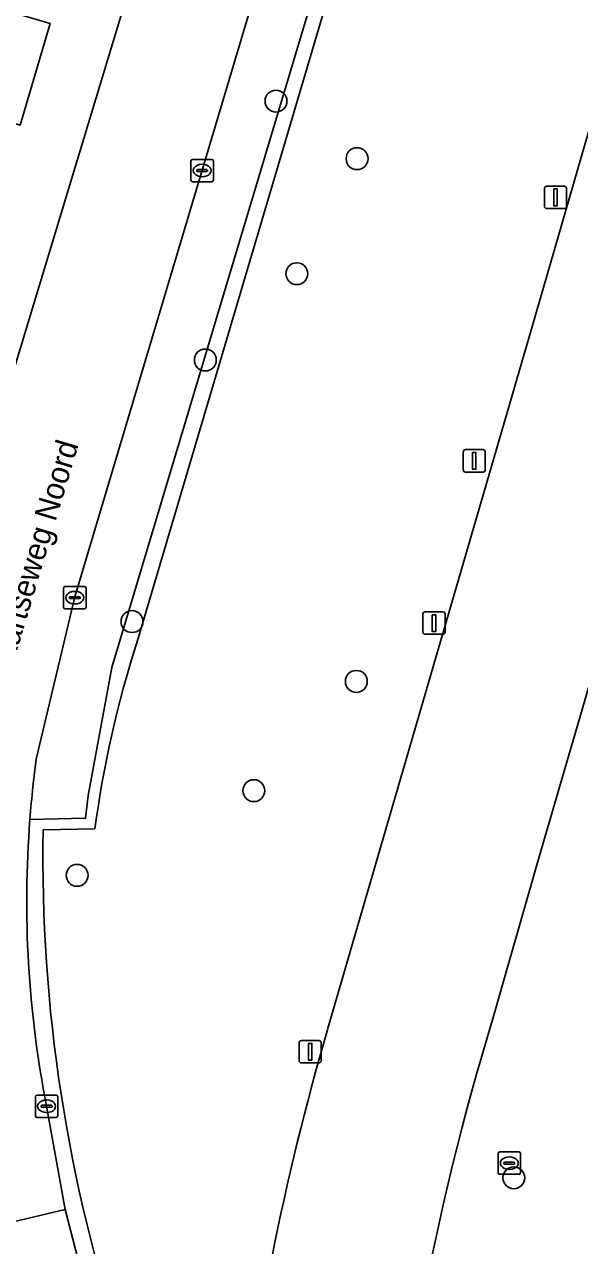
# Model space of a CAD drawing. Extents: x 161084 to 161928, y 385354 to 386522.
# Drawn here: x 161793.8 to 161818.6, y 385434.6 to 385489.1 of the extents above; entities that cross this region are included whole.
import ezdxf

# ---------------------------------------------------------------- set-up
doc = ezdxf.new("R2010")
doc.units = 0
for name, color, linetype in [('IMGEO_Berm_groen', 7, 'Continuous'), ('IMGEO_Boom', 7, 'Continuous'), ('IMGEO_Groenvoorziening', 7, 'Continuous'), ('IMGEO_Haag', 7, 'Continuous'), ('IMGEO_Kolk', 7, 'Continuous'), ('IMGEO_Lichtmast', 7, 'Continuous'), ('IMGEO_Openbare_ruimte_label', 7, 'Continuous'), ('IMGEO_Pand', 7, 'Continuous'), ('IMGEO_Parkeervlak_halfverhard', 7, 'Continuous'), ('IMGEO_Rijbaan_lokaal_gesloten', 7, 'Continuous'), ('IMGEO_Rijbaan_lokaal_open', 7, 'Continuous'), ('IMGEO_Rijbaan_regionaal_gesloten', 7, 'Continuous'), ('IMGEO_Rioolput', 7, 'Continuous'), ('IMGEO_Verkeersbordpaal', 7, 'Continuous'), ('IMGEO_Voetpad_open', 7, 'Continuous')]:
    doc.layers.add(name, color=color, linetype=linetype)

msp = doc.modelspace()

# ---------------------------------------------------------------- linework, layer by layer
at = {"layer": 'IMGEO_Berm_groen'}
for points in [[(161852.448, 385624.348), (161852.899, 385629.296), (161851.849, 385628.792), (161848.199, 385627.039), (161813.227, 385511.04), (161812.346, 385507.5), (161811.521, 385504.432), (161798.811, 385461.495)], [(161847.045, 385555.554), (161845.97, 385551.853), (161843.024, 385541.831), (161840.634, 385533.683), (161816.691, 385451.577), (161814.707, 385444.64)], [(161807.334, 385444.205), (161816.46, 385475.565), (161825.937, 385508.321), (161833.827, 385535.456)], [(161796.942, 385453.174), (161794.632, 385453.132)]]:
    msp.add_lwpolyline(points, dxfattribs=at)
for centre, radius, start, end in [((161845.237, 385446.697), 48.727, 162.3203, 172.3612), ((161863.909, 385451.9), 69.288, 178.98148, 198.54784), ((161929.841, 385409.507), 120.375, 163.03043, 175.84008), ((161921.548, 385410.938), 118.96, 163.76093, 173.81644)]:
    msp.add_arc(centre, radius, start, end, dxfattribs=at)
at = {"layer": 'IMGEO_Boom'}
for centre in [(161805.03, 385485.703), (161808.654, 385483.131), (161805.965, 385477.988), (161801.874, 385474.13), (161798.601, 385462.441), (161808.623, 385459.769), (161804.042, 385454.886), (161796.146, 385451.103), (161815.658, 385437.582)]:
    msp.add_circle(centre, 0.489, dxfattribs=at)
at = {"layer": 'IMGEO_Groenvoorziening'}
for points in [[(161811.521, 385504.432), (161812.346, 385507.5), (161810.035, 385508.189), (161811.076, 385511.69), (161852.218, 385647.959), (161852.678, 385647.929), (161853, 385652.919), (161852.521, 385652.947), (161852.532, 385652.512), (161852.5, 385651.785), (161852.402, 385651.064), (161852.24, 385650.354), (161851.598, 385647.999), (161851.567, 385647.886), (161810.502, 385511.864), (161809.488, 385508.506), (161809.278, 385507.807), (161811.662, 385507.009), (161811.373, 385506.043), (161797.7, 385460.383), (161796.639, 385454.675), (161796.524, 385453.656), (161794.038, 385453.594)], [(161798.811, 385461.495), (161811.521, 385504.432)], [(161794.632, 385453.132), (161796.942, 385453.174)], [(161794.783, 385440.788), (161795.608, 385436.175), (161796.543, 385432.591)]]:
    msp.add_lwpolyline(points, dxfattribs=at)
for centre, radius, start, end in [((161845.237, 385446.697), 48.727, 162.3203, 172.3612), ((161841.503, 385449.931), 47.606, 175.5867, 191.0723), ((161863.909, 385451.9), 69.288, 178.98148, 198.54784)]:
    msp.add_arc(centre, radius, start, end, dxfattribs=at)
at = {"layer": 'IMGEO_Haag'}
for points in [[(161811.521, 385504.432), (161812.346, 385507.5), (161810.035, 385508.189), (161811.076, 385511.69), (161852.218, 385647.959), (161852.678, 385647.929), (161853, 385652.919), (161852.521, 385652.947), (161852.532, 385652.512), (161852.5, 385651.785), (161852.402, 385651.064), (161852.24, 385650.354), (161851.598, 385647.999), (161851.567, 385647.886), (161810.502, 385511.864), (161809.488, 385508.506), (161809.278, 385507.807), (161811.662, 385507.009), (161811.373, 385506.043), (161797.7, 385460.383), (161796.639, 385454.675), (161796.524, 385453.656), (161794.038, 385453.594)], [(161798.811, 385461.495), (161811.521, 385504.432)], [(161794.632, 385453.132), (161796.942, 385453.174)], [(161794.783, 385440.788), (161795.608, 385436.175), (161796.543, 385432.591)]]:
    msp.add_lwpolyline(points, dxfattribs=at)
for centre, radius, start, end in [((161845.237, 385446.697), 48.727, 162.3203, 172.3612), ((161841.503, 385449.931), 47.606, 175.5867, 191.0723), ((161863.909, 385451.9), 69.288, 178.98148, 198.54784)]:
    msp.add_arc(centre, radius, start, end, dxfattribs=at)
at = {"layer": 'IMGEO_Kolk'}
for p, q in [((161801.233, 385482.173), (161801.233, 385483.025)), ((161801.308, 385483.099), (161802.16, 385483.099)), ((161801.492, 385482.593), (161801.492, 385482.605)), ((161801.535, 385482.642), (161801.933, 385482.642)), ((161801.721, 385482.879), (161801.746, 385482.879)), ((161801.976, 385482.605), (161801.976, 385482.593)), ((161802.234, 385483.025), (161802.234, 385482.173)), ((161802.16, 385482.099), (161801.308, 385482.099)), ((161801.93, 385482.556), (161801.532, 385482.556)), ((161801.744, 385482.319), (161801.719, 385482.319)), ((161795.618, 385464.011), (161796.47, 385464.011)), ((161795.543, 385463.085), (161795.543, 385463.937)), ((161795.802, 385463.505), (161795.802, 385463.517)), ((161796.24, 385463.468), (161795.842, 385463.468)), ((161795.845, 385463.554), (161796.243, 385463.554)), ((161796.031, 385463.791), (161796.056, 385463.791)), ((161796.286, 385463.517), (161796.286, 385463.505)), ((161796.544, 385463.937), (161796.544, 385463.085)), ((161796.47, 385463.011), (161795.618, 385463.011)), ((161796.054, 385463.231), (161796.029, 385463.231)), ((161794.284, 385440.356), (161794.284, 385441.208)), ((161794.359, 385441.282), (161795.211, 385441.282)), ((161795.285, 385441.208), (161795.285, 385440.356)), ((161794.543, 385440.776), (161794.543, 385440.788)), ((161794.981, 385440.739), (161794.583, 385440.739)), ((161794.586, 385440.825), (161794.984, 385440.825)), ((161794.772, 385441.062), (161794.797, 385441.062)), ((161795.027, 385440.788), (161795.027, 385440.776)), ((161795.211, 385440.282), (161794.359, 385440.282)), ((161794.795, 385440.502), (161794.77, 385440.502))]:
    msp.add_line(p, q, dxfattribs=at)
for points in [[(161801.233, 385482.173), (161801.233, 385483.025)], [(161801.308, 385483.099), (161802.16, 385483.099)], [(161802.234, 385483.025), (161802.234, 385482.173)], [(161802.16, 385482.099), (161801.308, 385482.099)], [(161795.618, 385464.011), (161796.47, 385464.011)], [(161795.543, 385463.085), (161795.543, 385463.937)], [(161796.544, 385463.937), (161796.544, 385463.085)], [(161796.47, 385463.011), (161795.618, 385463.011)], [(161794.284, 385440.356), (161794.284, 385441.208)], [(161794.359, 385441.282), (161795.211, 385441.282)], [(161795.285, 385441.208), (161795.285, 385440.356)], [(161795.211, 385440.282), (161794.359, 385440.282)]]:
    msp.add_lwpolyline(points, dxfattribs=at)
for centre, radius, start, end in [((161801.31, 385483.023), 0.0765, 91.552, 178.448), ((161801.31, 385483.023), 0.0765, 91.552, 178.448), ((161801.532, 385482.602), 0.0403, 85.8775, 175.7526), ((161801.529, 385482.592), 0.0366, 178.938, 274.7102), ((161801.933, 385482.599), 0.043, 264.8664, 352.4533), ((161801.937, 385482.604), 0.0386, 1.7309, 96.639), ((161802.158, 385483.023), 0.0765, 1.552, 88.448), ((161802.158, 385483.023), 0.0765, 1.552, 88.448), ((161801.31, 385482.175), 0.0765, 181.552, 268.448), ((161801.31, 385482.175), 0.0765, 181.552, 268.448), ((161802.158, 385482.175), 0.0765, 271.552, 358.448), ((161802.158, 385482.175), 0.0765, 271.552, 358.448), ((161795.62, 385463.935), 0.0765, 91.552, 178.448), ((161795.62, 385463.935), 0.0765, 91.552, 178.448), ((161796.468, 385463.935), 0.0765, 1.552, 88.448), ((161796.468, 385463.935), 0.0765, 1.552, 88.448), ((161795.842, 385463.514), 0.0403, 85.8775, 175.7526), ((161795.839, 385463.504), 0.0366, 178.938, 274.7102), ((161796.243, 385463.511), 0.043, 264.8664, 352.4533), ((161796.247, 385463.516), 0.0386, 1.7309, 96.639), ((161795.62, 385463.087), 0.0765, 181.552, 268.448), ((161795.62, 385463.087), 0.0765, 181.552, 268.448), ((161796.468, 385463.087), 0.0765, 271.552, 358.448), ((161796.468, 385463.087), 0.0765, 271.552, 358.448), ((161794.361, 385441.206), 0.0765, 91.552, 178.448), ((161794.361, 385441.206), 0.0765, 91.552, 178.448), ((161795.209, 385441.206), 0.0765, 1.552, 88.448), ((161795.209, 385441.206), 0.0765, 1.552, 88.448), ((161794.583, 385440.785), 0.0403, 85.8775, 175.7526), ((161794.58, 385440.775), 0.0366, 178.938, 274.7102), ((161794.984, 385440.782), 0.043, 264.8664, 352.4533), ((161794.988, 385440.787), 0.0386, 1.7309, 96.639), ((161794.361, 385440.358), 0.0765, 181.552, 268.448), ((161794.361, 385440.358), 0.0765, 181.552, 268.448), ((161795.209, 385440.358), 0.0765, 271.552, 358.448), ((161795.209, 385440.358), 0.0765, 271.552, 358.448)]:
    msp.add_arc(centre, radius, start, end, dxfattribs=at)
for centre, major_axis, ratio, start_param, end_param in [((161801.72, 385482.599), (-0.387, 0.002), 0.722429, 4.712389, 7.853982), ((161801.745, 385482.599), (-0.39, 0.002), 0.717154, 1.570796, 4.712389), ((161796.03, 385463.511), (-0.387, 0.002), 0.722429, 4.712389, 7.853982), ((161796.055, 385463.511), (-0.39, 0.002), 0.717154, 1.570796, 4.712389), ((161794.771, 385440.782), (-0.387, 0.002), 0.722429, 4.712389, 7.853982), ((161794.796, 385440.782), (-0.39, 0.002), 0.717154, 1.570796, 4.712389)]:
    msp.add_ellipse(centre, major_axis=major_axis, ratio=ratio, start_param=start_param, end_param=end_param, dxfattribs=at)
at = {"layer": 'IMGEO_Lichtmast'}
for p, q in [((161817.024, 385481), (161817.024, 385481.8)), ((161817.024, 385481.8), (161817.024, 385481)), ((161817.124, 385481.9), (161817.914, 385481.9)), ((161817.914, 385481.9), (161817.124, 385481.9)), ((161818.014, 385481.8), (161818.014, 385481)), ((161818.014, 385481), (161818.014, 385481.8)), ((161817.914, 385480.9), (161817.124, 385480.9)), ((161817.124, 385480.9), (161817.914, 385480.9)), ((161811.596, 385461.973), (161811.596, 385462.773)), ((161811.596, 385462.773), (161811.596, 385461.973)), ((161811.696, 385462.873), (161812.486, 385462.873)), ((161812.486, 385462.873), (161811.696, 385462.873)), ((161812.586, 385462.773), (161812.586, 385461.973)), ((161812.586, 385461.973), (161812.586, 385462.773)), ((161812.486, 385461.873), (161811.696, 385461.873)), ((161811.696, 385461.873), (161812.486, 385461.873)), ((161806.066, 385442.819), (161806.066, 385443.619)), ((161806.066, 385443.619), (161806.066, 385442.819)), ((161806.166, 385443.719), (161806.956, 385443.719)), ((161806.956, 385443.719), (161806.166, 385443.719)), ((161807.056, 385443.619), (161807.056, 385442.819)), ((161807.056, 385442.819), (161807.056, 385443.619)), ((161806.956, 385442.719), (161806.166, 385442.719)), ((161806.166, 385442.719), (161806.956, 385442.719))]:
    msp.add_line(p, q, dxfattribs=at)
for points in [[(161817.444, 385481.775), (161817.594, 385481.775), (161817.594, 385481.025), (161817.444, 385481.025), (161817.444, 385481.775)], [(161812.016, 385462.748), (161812.166, 385462.748), (161812.166, 385461.998), (161812.016, 385461.998), (161812.016, 385462.748)], [(161806.486, 385443.594), (161806.636, 385443.594), (161806.636, 385442.844), (161806.486, 385442.844), (161806.486, 385443.594)]]:
    msp.add_lwpolyline(points, dxfattribs=at)
for centre, start, end in [((161817.124, 385481.8), 90, 180), ((161817.124, 385481.8), 90, 180), ((161817.914, 385481.8), 0, 90), ((161817.914, 385481.8), 360, 90), ((161817.124, 385481), 180, 270), ((161817.124, 385481), 180, 270), ((161817.914, 385481), 270, 0), ((161817.914, 385481), 270, 0), ((161811.696, 385462.773), 90, 180), ((161811.696, 385462.773), 90, 180), ((161812.486, 385462.773), 0, 90), ((161812.486, 385462.773), 360, 90), ((161811.696, 385461.973), 180, 270), ((161811.696, 385461.973), 180, 270), ((161812.486, 385461.973), 270, 0), ((161812.486, 385461.973), 270, 0), ((161806.166, 385443.619), 90, 180), ((161806.166, 385443.619), 90, 180), ((161806.956, 385443.619), 0, 90), ((161806.956, 385443.619), 360, 90), ((161806.166, 385442.819), 180, 270), ((161806.166, 385442.819), 180, 270), ((161806.956, 385442.819), 270, 0), ((161806.956, 385442.819), 270, 0)]:
    msp.add_arc(centre, 0.1, start, end, dxfattribs=at)
at = {"layer": 'IMGEO_Pand'}
msp.add_lwpolyline([(161779.624, 385493.697), (161778.325, 385489.095), (161780.385, 385488.524), (161793.597, 385484.629), (161794.936, 385489.175), (161784.627, 385492.215)], close=True, dxfattribs=at)
at = {"layer": 'IMGEO_Parkeervlak_halfverhard'}
for points in [[(161811.373, 385506.043), (161811.662, 385507.009), (161809.278, 385507.807), (161808.984, 385506.835), (161806.92, 385500), (161796.052, 385463.546), (161794.324, 385456.287), (161794.175, 385455.066)], [(161794.038, 385453.594), (161796.524, 385453.656), (161796.639, 385454.675), (161797.7, 385460.383), (161811.373, 385506.043)]]:
    msp.add_lwpolyline(points, dxfattribs=at)
msp.add_arc((161842.949, 385449.784), 49.059, 173.8194, 175.5461, dxfattribs=at)
at = {"layer": 'IMGEO_Rijbaan_lokaal_gesloten'}
msp.add_lwpolyline([(161796.543, 385432.591), (161795.608, 385436.175), (161790.324, 385434.924), (161791.629, 385429.439), (161794.541, 385418.752), (161797.079, 385419.368), (161797.19, 385418.844)], dxfattribs=at)
at = {"layer": 'IMGEO_Rijbaan_lokaal_open'}
for points in [[(161851.567, 385647.886), (161851.598, 385647.999), (161846.433, 385649.859), (161834.105, 385608.968), (161832.229, 385602.755), (161817.434, 385553.757), (161815.651, 385547.851), (161808.581, 385524.436), (161808.494, 385524.175), (161803.895, 385509.219), (161801.247, 385500), (161800.149, 385496.305), (161790.091, 385463.059), (161789.139, 385458.96), (161788.558, 385454.793), (161788.351, 385450.59), (161788.44, 385447.473), (161789.704, 385438.084), (161790.324, 385434.924), (161795.608, 385436.175), (161794.783, 385440.788)], [(161794.175, 385455.066), (161794.324, 385456.287), (161796.052, 385463.546), (161806.92, 385500), (161808.984, 385506.835), (161809.278, 385507.807), (161809.488, 385508.506), (161810.502, 385511.864), (161851.567, 385647.886)]]:
    msp.add_lwpolyline(points, dxfattribs=at)
for centre, radius, start, end in [((161842.949, 385449.784), 49.059, 173.8194, 175.5461), ((161841.503, 385449.931), 47.606, 175.5867, 191.0723)]:
    msp.add_arc(centre, radius, start, end, dxfattribs=at)
at = {"layer": 'IMGEO_Rijbaan_regionaal_gesloten'}
for points in [[(161842.803, 385566.78), (161841.679, 385562.444), (161839.108, 385553.571), (161836.734, 385545.396), (161833.827, 385535.456), (161825.937, 385508.321), (161816.46, 385475.565), (161807.334, 385444.205)], [(161814.707, 385444.64), (161816.691, 385451.577), (161840.634, 385533.683)]]:
    msp.add_lwpolyline(points, dxfattribs=at)
for centre, radius, start, end in [((161929.841, 385409.507), 120.375, 163.03043, 175.84008), ((161921.548, 385410.938), 118.96, 163.76093, 173.81644)]:
    msp.add_arc(centre, radius, start, end, dxfattribs=at)
at = {"layer": 'IMGEO_Rioolput'}
for p, q in [((161814.956, 385437.814), (161814.956, 385438.666)), ((161815.031, 385438.74), (161815.883, 385438.74)), ((161815.444, 385438.52), (161815.469, 385438.52)), ((161815.957, 385438.666), (161815.957, 385437.814)), ((161815.215, 385438.234), (161815.215, 385438.246)), ((161815.653, 385438.197), (161815.255, 385438.197)), ((161815.258, 385438.283), (161815.656, 385438.283)), ((161815.467, 385437.96), (161815.442, 385437.96)), ((161815.699, 385438.246), (161815.699, 385438.234)), ((161815.883, 385437.74), (161815.031, 385437.74))]:
    msp.add_line(p, q, dxfattribs=at)
for points in [[(161814.956, 385437.814), (161814.956, 385438.666)], [(161815.031, 385438.74), (161815.883, 385438.74)], [(161815.957, 385438.666), (161815.957, 385437.814)], [(161815.883, 385437.74), (161815.031, 385437.74)]]:
    msp.add_lwpolyline(points, dxfattribs=at)
for centre, radius, start, end in [((161815.033, 385438.664), 0.0765, 91.552, 178.448), ((161815.033, 385438.664), 0.0765, 91.552, 178.448), ((161815.881, 385438.664), 0.0765, 1.552, 88.448), ((161815.881, 385438.664), 0.0765, 1.552, 88.448), ((161815.033, 385437.816), 0.0765, 181.552, 268.448), ((161815.033, 385437.816), 0.0765, 181.552, 268.448), ((161815.255, 385438.243), 0.0403, 85.8775, 175.7526), ((161815.252, 385438.233), 0.0366, 178.938, 274.7102), ((161815.656, 385438.24), 0.043, 264.8664, 352.4533), ((161815.66, 385438.245), 0.0386, 1.7309, 96.639), ((161815.881, 385437.816), 0.0765, 271.552, 358.448), ((161815.881, 385437.816), 0.0765, 271.552, 358.448)]:
    msp.add_arc(centre, radius, start, end, dxfattribs=at)
for centre, major_axis, ratio, start_param, end_param in [((161815.443, 385438.24), (-0.387, 0.002), 0.722429, 4.712389, 7.853982), ((161815.468, 385438.24), (-0.39, 0.002), 0.717154, 1.570796, 4.712389)]:
    msp.add_ellipse(centre, major_axis=major_axis, ratio=ratio, start_param=start_param, end_param=end_param, dxfattribs=at)
at = {"layer": 'IMGEO_Verkeersbordpaal'}
for p, q in [((161813.394, 385469.226), (161813.394, 385470.026)), ((161813.394, 385470.026), (161813.394, 385469.226)), ((161813.494, 385470.126), (161814.284, 385470.126)), ((161814.284, 385470.126), (161813.494, 385470.126)), ((161814.384, 385470.026), (161814.384, 385469.226)), ((161814.384, 385469.226), (161814.384, 385470.026)), ((161814.284, 385469.126), (161813.494, 385469.126)), ((161813.494, 385469.126), (161814.284, 385469.126))]:
    msp.add_line(p, q, dxfattribs=at)
msp.add_lwpolyline([(161813.814, 385470.001), (161813.964, 385470.001), (161813.964, 385469.251), (161813.814, 385469.251), (161813.814, 385470.001)], dxfattribs=at)
for centre, start, end in [((161813.494, 385470.026), 90, 180), ((161813.494, 385470.026), 90, 180), ((161814.284, 385470.026), 0, 90), ((161814.284, 385470.026), 360, 90), ((161813.494, 385469.226), 180, 270), ((161813.494, 385469.226), 180, 270), ((161814.284, 385469.226), 270, 0), ((161814.284, 385469.226), 270, 0)]:
    msp.add_arc(centre, 0.1, start, end, dxfattribs=at)
at = {"layer": 'IMGEO_Voetpad_open'}
for points in [[(161790.091, 385463.059), (161800.149, 385496.305)], [(161794.936, 385489.175), (161793.597, 385484.629)]]:
    msp.add_lwpolyline(points, dxfattribs=at)

# ---------------------------------------------------------------- texts
at = {"layer": 'IMGEO_Openbare_ruimte_label'}
msp.add_text('Eckartseweg Noord', height=1, rotation=73.3776, dxfattribs=at).set_placement((161792.884, 385459.184))

doc.saveas('drawing.dxf')
